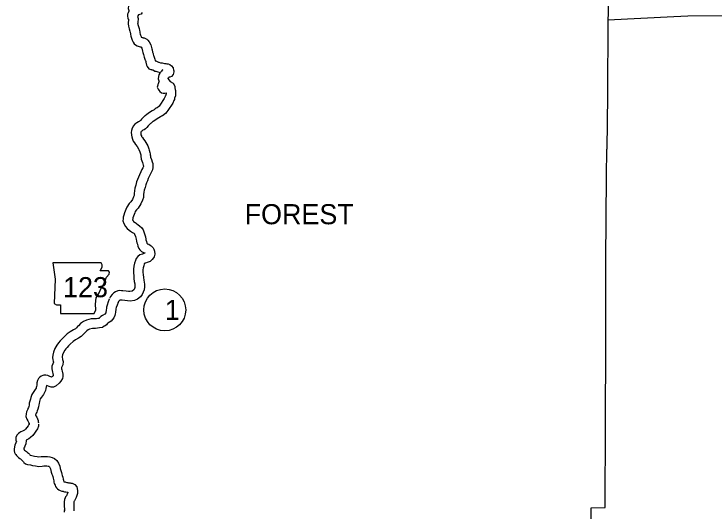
# Model space of a CAD drawing. Extents: x -939622 to -934245, y 1383184 to 1385301.
# Drawn here: x -935164.6 to -935098.5, y 1383999.9 to 1384046.8 of the extents above; entities that cross this region are included whole.
import ezdxf

# ---------------------------------------------------------------- set-up
doc = ezdxf.new("R2010")
doc.units = 0
for name, color, linetype in [('Level 10', 7, 'Continuous'), ('Level 2', 7, 'Continuous'), ('Level 21', 7, 'Continuous'), ('Level 27', 7, 'Continuous'), ('Level 8', 7, 'Continuous')]:
    doc.layers.add(name, color=color, linetype=linetype)

msp = doc.modelspace()

# ---------------------------------------------------------------- linework, layer by layer
at = {"layer": 'Level 10'}
for points in [[(-935153.599, 1384047.889), (-935153.826, 1384047.617), (-935153.864, 1384047.348), (-935153.803, 1384047.153), (-935153.786, 1384047.099), (-935153.869, 1384046.932), (-935153.91, 1384046.809), (-935153.925, 1384046.661)], [(-935152.528, 1384046.967), (-935152.629, 1384046.811), (-935152.867, 1384046.748)], [(-935153.925, 1384046.661), (-935153.927, 1384046.634), (-935153.891, 1384046.441), (-935153.845, 1384046.356), (-935153.842, 1384046.345), (-935153.823, 1384046.286), (-935153.834, 1384046.211), (-935153.855, 1384046.073), (-935153.865, 1384045.897), (-935153.834, 1384045.67), (-935153.788, 1384045.552), (-935153.754, 1384045.421), (-935153.695, 1384045.213), (-935153.657, 1384045.084), (-935153.645, 1384045.009), (-935153.632, 1384044.919), (-935153.601, 1384044.744), (-935153.55, 1384044.543), (-935153.473, 1384044.352), (-935153.399, 1384044.182), (-935153.292, 1384044.028), (-935153.154, 1384043.912), (-935153.01, 1384043.834), (-935152.816, 1384043.767), (-935152.737, 1384043.74), (-935152.668, 1384043.722), (-935152.629, 1384043.711), (-935152.623, 1384043.709), (-935152.617, 1384043.702), (-935152.566, 1384043.607), (-935152.501, 1384043.312), (-935152.469, 1384043.209), (-935152.423, 1384043.015), (-935152.384, 1384042.868), (-935152.358, 1384042.761), (-935152.292, 1384042.578), (-935152.246, 1384042.479), (-935152.234, 1384042.45), (-935152.198, 1384042.343), (-935152.183, 1384042.265), (-935152.137, 1384042.009), (-935152.073, 1384041.87), (-935151.903, 1384041.653), (-935151.719, 1384041.592), (-935151.635, 1384041.576), (-935151.616, 1384041.571), (-935151.589, 1384041.563), (-935151.54, 1384041.544), (-935151.477, 1384041.525), (-935151.332, 1384041.443), (-935151.234, 1384041.417), (-935151.046, 1384041.353), (-935150.938, 1384041.33), (-935150.817, 1384041.319)], [(-935152.867, 1384046.748), (-935152.962, 1384046.585), (-935152.929, 1384046.409), (-935152.915, 1384046.281), (-935152.932, 1384046.16), (-935152.944, 1384046.077), (-935152.959, 1384045.98), (-935152.961, 1384045.934), (-935152.956, 1384045.896), (-935152.93, 1384045.828), (-935152.886, 1384045.657), (-935152.83, 1384045.463), (-935152.778, 1384045.286), (-935152.755, 1384045.144), (-935152.743, 1384045.06), (-935152.72, 1384044.934), (-935152.692, 1384044.822), (-935152.644, 1384044.701), (-935152.622, 1384044.652), (-935152.526, 1384044.619), (-935152.479, 1384044.603), (-935152.435, 1384044.591), (-935152.342, 1384044.566), (-935152.228, 1384044.52), (-935152.092, 1384044.442), (-935152, 1384044.368), (-935151.867, 1384044.208), (-935151.714, 1384043.924), (-935151.629, 1384043.54), (-935151.6, 1384043.444), (-935151.55, 1384043.235), (-935151.511, 1384043.089), (-935151.495, 1384043.021), (-935151.459, 1384042.922), (-935151.421, 1384042.84), (-935151.391, 1384042.766), (-935151.325, 1384042.573), (-935151.298, 1384042.428), (-935151.296, 1384042.416), (-935151.238, 1384042.393), (-935151.121, 1384042.357), (-935150.99, 1384042.283), (-935150.974, 1384042.279), (-935150.808, 1384042.222), (-935150.802, 1384042.221), (-935150.742, 1384042.216), (-935150.641, 1384042.211), (-935150.436, 1384042.155), (-935150.354, 1384042.14)], [(-935150.418, 1384042.147), (-935150.307, 1384042.144), (-935150.204, 1384042.135), (-935150.073, 1384042.111), (-935149.937, 1384042.056), (-935149.756, 1384041.929), (-935149.619, 1384041.749), (-935149.599, 1384041.669), (-935149.56, 1384041.561), (-935149.55, 1384041.45), (-935149.55, 1384041.365), (-935149.569, 1384041.242), (-935149.621, 1384041.111), (-935149.767, 1384040.938), (-935149.929, 1384040.865), (-935149.972, 1384040.848), (-935150.033, 1384040.82), (-935150.062, 1384040.805), (-935150.096, 1384040.77), (-935150.101, 1384040.763), (-935150.098, 1384040.752), (-935150.097, 1384040.75), (-935149.901, 1384040.465), (-935149.602, 1384040.281), (-935149.444, 1384040.012), (-935149.456, 1384039.858), (-935149.455, 1384039.839), (-935149.421, 1384039.684), (-935149.401, 1384039.589), (-935149.397, 1384039.546), (-935149.373, 1384039.37), (-935149.383, 1384039.223), (-935149.399, 1384039.107), (-935149.468, 1384038.876), (-935149.491, 1384038.755), (-935149.55, 1384038.643), (-935149.65, 1384038.409), (-935150.12, 1384037.715), (-935150.214, 1384037.58), (-935150.336, 1384037.429), (-935150.623, 1384037.217), (-935150.717, 1384037.165), (-935150.798, 1384037.107), (-935150.956, 1384037.012), (-935151.122, 1384036.914), (-935151.345, 1384036.762), (-935151.488, 1384036.675), (-935151.561, 1384036.625), (-935151.687, 1384036.525), (-935151.737, 1384036.483), (-935151.833, 1384036.399), (-935151.855, 1384036.378), (-935151.908, 1384036.319), (-935151.957, 1384036.248), (-935152.079, 1384036.11), (-935152.221, 1384035.985), (-935152.356, 1384035.893), (-935152.459, 1384035.838), (-935152.538, 1384035.797), (-935152.539, 1384035.796), (-935152.579, 1384035.759), (-935152.623, 1384035.725), (-935152.652, 1384035.673), (-935152.663, 1384035.639), (-935152.666, 1384035.609), (-935152.657, 1384035.477)], [(-935150.578, 1384041.551), (-935150.638, 1384041.519), (-935150.708, 1384041.431), (-935150.774, 1384041.362), (-935150.811, 1384041.317), (-935150.874, 1384041.237), (-935150.954, 1384041.082), (-935151.003, 1384040.928), (-935151.018, 1384040.71), (-935150.963, 1384040.502), (-935150.943, 1384040.439), (-935150.962, 1384040.408), (-935151.006, 1384040.318), (-935151.032, 1384040.234), (-935151.054, 1384040.163), (-935151.063, 1384040.109), (-935151.111, 1384039.905), (-935151.02, 1384039.723), (-935150.969, 1384039.62), (-935150.873, 1384039.514), (-935150.719, 1384039.396), (-935150.543, 1384039.348), (-935150.405, 1384039.348), (-935150.281, 1384039.372), (-935150.277, 1384039.341), (-935150.279, 1384039.314), (-935150.281, 1384039.298), (-935150.344, 1384039.09), (-935150.351, 1384039.054), (-935150.364, 1384039.028), (-935150.444, 1384038.842), (-935150.861, 1384038.225), (-935150.935, 1384038.12), (-935150.964, 1384038.084), (-935151.109, 1384037.977), (-935151.2, 1384037.927), (-935151.294, 1384037.859), (-935151.417, 1384037.786), (-935151.605, 1384037.673), (-935151.832, 1384037.519), (-935151.977, 1384037.431), (-935152.096, 1384037.349), (-935152.257, 1384037.221), (-935152.322, 1384037.167), (-935152.447, 1384037.058), (-935152.51, 1384036.996), (-935152.613, 1384036.88), (-935152.665, 1384036.806), (-935152.717, 1384036.747), (-935152.773, 1384036.697), (-935152.824, 1384036.663), (-935152.878, 1384036.634), (-935153.033, 1384036.555), (-935153.128, 1384036.477), (-935153.16, 1384036.448), (-935153.247, 1384036.381), (-935153.362, 1384036.247), (-935153.482, 1384036.035), (-935153.549, 1384035.823), (-935153.57, 1384035.624), (-935153.555, 1384035.414)], [(-935153.55, 1384035.37), (-935153.524, 1384035.217), (-935153.458, 1384035.004), (-935153.38, 1384034.817), (-935153.261, 1384034.646), (-935153.157, 1384034.482), (-935153.02, 1384034.312), (-935152.884, 1384034.095), (-935152.847, 1384034.015), (-935152.768, 1384033.794), (-935152.736, 1384033.699), (-935152.677, 1384033.508), (-935152.673, 1384033.491), (-935152.673, 1384033.453), (-935152.654, 1384033.308), (-935152.645, 1384033.243), (-935152.628, 1384033.107)], [(-935152.662, 1384035.521), (-935152.646, 1384035.427), (-935152.61, 1384035.31), (-935152.586, 1384035.25), (-935152.512, 1384035.145), (-935152.425, 1384035.008), (-935152.285, 1384034.835), (-935152.091, 1384034.524), (-935152.014, 1384034.356), (-935151.919, 1384034.091), (-935151.879, 1384033.975), (-935151.811, 1384033.752), (-935151.773, 1384033.606), (-935151.773, 1384033.512), (-935151.762, 1384033.428), (-935151.746, 1384033.309)], [(-935152.628, 1384033.107), (-935152.518, 1384032.783), (-935152.443, 1384032.55), (-935152.416, 1384032.477), (-935152.417, 1384032.443), (-935152.421, 1384032.426), (-935152.479, 1384032.306), (-935152.563, 1384032.123), (-935152.667, 1384031.919), (-935152.786, 1384031.642), (-935152.881, 1384031.407), (-935152.966, 1384031.192), (-935153.059, 1384030.954), (-935153.137, 1384030.657), (-935153.213, 1384030.36), (-935153.257, 1384030.118), (-935153.289, 1384029.859), (-935153.306, 1384029.681), (-935153.345, 1384029.555), (-935153.459, 1384029.309), (-935153.612, 1384029.064), (-935153.77, 1384028.912), (-935153.992, 1384028.578), (-935154.082, 1384028.346), (-935154.128, 1384028.208), (-935154.202, 1384028.028), (-935154.273, 1384027.828), (-935154.324, 1384027.615), (-935154.331, 1384027.456), (-935154.357, 1384027.276), (-935154.278, 1384027.021), (-935154.107, 1384026.731), (-935153.964, 1384026.573), (-935153.757, 1384026.411), (-935153.631, 1384026.318), (-935153.542, 1384026.257), (-935153.438, 1384026.182), (-935153.336, 1384026.109), (-935153.261, 1384026.042), (-935153.256, 1384026.034), (-935153.176, 1384025.791), (-935153.113, 1384025.557), (-935153.071, 1384025.345), (-935153.035, 1384025.208), (-935152.989, 1384025.077), (-935152.943, 1384024.882), (-935152.852, 1384024.674), (-935152.752, 1384024.548), (-935152.614, 1384024.389), (-935152.409, 1384024.283), (-935152.297, 1384024.251), (-935152.286, 1384024.247), (-935152.266, 1384024.229), (-935152.288, 1384024.221), (-935152.386, 1384024.185), (-935152.502, 1384024.136), (-935152.534, 1384024.127), (-935152.745, 1384024.053), (-935152.944, 1384023.902), (-935153.093, 1384023.718), (-935153.178, 1384023.537), (-935153.257, 1384023.281), (-935153.326, 1384022.994), (-935153.358, 1384022.726), (-935153.369, 1384022.534), (-935153.357, 1384022.327), (-935153.335, 1384022.112), (-935153.311, 1384021.832), (-935153.283, 1384021.546), (-935153.234, 1384021.328), (-935153.22, 1384021.21), (-935153.213, 1384021.077), (-935153.223, 1384020.982), (-935153.258, 1384020.898), (-935153.302, 1384020.792), (-935153.338, 1384020.751), (-935153.465, 1384020.644), (-935153.512, 1384020.622), (-935153.696, 1384020.601), (-935153.834, 1384020.605), (-935154.046, 1384020.637), (-935154.352, 1384020.673), (-935154.503, 1384020.68), (-935154.672, 1384020.683), (-935154.849, 1384020.664), (-935155.063, 1384020.579), (-935155.209, 1384020.474), (-935155.378, 1384020.326), (-935155.522, 1384020.14), (-935155.63, 1384019.942)], [(-935151.746, 1384033.309), (-935151.663, 1384033.065), (-935151.593, 1384032.847), (-935151.533, 1384032.688), (-935151.512, 1384032.525), (-935151.522, 1384032.311), (-935151.571, 1384032.118), (-935151.664, 1384031.925), (-935151.753, 1384031.73), (-935151.852, 1384031.536), (-935151.955, 1384031.296), (-935152.045, 1384031.074), (-935152.128, 1384030.863), (-935152.202, 1384030.674), (-935152.266, 1384030.43), (-935152.334, 1384030.168), (-935152.367, 1384029.983), (-935152.394, 1384029.762), (-935152.419, 1384029.501), (-935152.505, 1384029.23), (-935152.666, 1384028.88), (-935152.908, 1384028.494), (-935153.074, 1384028.333), (-935153.188, 1384028.162), (-935153.235, 1384028.039), (-935153.284, 1384027.894), (-935153.36, 1384027.708), (-935153.409, 1384027.571), (-935153.429, 1384027.489), (-935153.434, 1384027.372), (-935153.435, 1384027.363), (-935153.379, 1384027.268), (-935153.348, 1384027.234), (-935153.212, 1384027.127), (-935153.11, 1384027.052), (-935153.024, 1384026.993), (-935152.912, 1384026.912), (-935152.773, 1384026.811), (-935152.571, 1384026.632), (-935152.438, 1384026.424), (-935152.313, 1384026.049), (-935152.236, 1384025.76), (-935152.193, 1384025.546), (-935152.174, 1384025.473), (-935152.124, 1384025.333), (-935152.086, 1384025.168), (-935152.074, 1384025.142), (-935152.059, 1384025.123), (-935152.055, 1384025.118), (-935152.021, 1384025.108), (-935151.907, 1384025.067), (-935151.776, 1384024.995), (-935151.693, 1384024.925), (-935151.607, 1384024.846), (-935151.502, 1384024.736), (-935151.424, 1384024.596), (-935151.366, 1384024.424), (-935151.329, 1384024.132), (-935151.414, 1384023.893), (-935151.476, 1384023.774), (-935151.578, 1384023.632), (-935151.782, 1384023.451), (-935151.973, 1384023.378), (-935152.055, 1384023.348), (-935152.209, 1384023.283), (-935152.268, 1384023.267), (-935152.314, 1384023.251), (-935152.326, 1384023.236), (-935152.336, 1384023.213), (-935152.389, 1384023.042), (-935152.439, 1384022.836), (-935152.461, 1384022.648), (-935152.467, 1384022.533), (-935152.46, 1384022.398), (-935152.439, 1384022.198), (-935152.414, 1384021.914), (-935152.393, 1384021.689), (-935152.345, 1384021.481), (-935152.323, 1384021.286), (-935152.311, 1384021.053), (-935152.342, 1384020.757), (-935152.427, 1384020.552), (-935152.526, 1384020.316), (-935152.701, 1384020.11), (-935152.981, 1384019.874), (-935153.27, 1384019.745), (-935153.656, 1384019.699), (-935153.915, 1384019.707), (-935154.166, 1384019.745), (-935154.424, 1384019.775), (-935154.532, 1384019.78), (-935154.629, 1384019.782), (-935154.648, 1384019.768), (-935154.72, 1384019.706), (-935154.767, 1384019.645), (-935154.839, 1384019.512)], [(-935155.654, 1384019.89), (-935155.762, 1384019.612), (-935155.848, 1384019.325), (-935155.899, 1384019.116), (-935155.941, 1384018.756), (-935155.958, 1384018.673), (-935155.971, 1384018.612), (-935155.984, 1384018.585), (-935156.076, 1384018.473), (-935156.282, 1384018.344), (-935156.43, 1384018.229), (-935156.522, 1384018.133), (-935156.595, 1384018.076), (-935156.614, 1384018.061), (-935156.72, 1384018.04), (-935156.837, 1384018.019), (-935156.984, 1384018.014), (-935157.359, 1384018.003), (-935157.808, 1384017.877), (-935158.074, 1384017.762), (-935158.355, 1384017.563), (-935158.563, 1384017.358), (-935158.633, 1384017.284), (-935158.731, 1384017.178), (-935158.842, 1384017.076), (-935159.022, 1384016.976), (-935159.328, 1384016.785), (-935159.606, 1384016.588), (-935159.962, 1384016.267), (-935160.145, 1384016.077), (-935160.278, 1384015.931), (-935160.448, 1384015.75), (-935160.613, 1384015.523), (-935160.778, 1384015.21), (-935160.914, 1384014.86), (-935160.97, 1384014.591), (-935160.997, 1384014.363), (-935160.966, 1384014.142), (-935160.952, 1384014.014), (-935160.917, 1384013.91), (-935160.916, 1384013.905), (-935160.935, 1384013.874), (-935160.982, 1384013.758), (-935161.062, 1384013.549), (-935161.055, 1384013.411), (-935161.062, 1384013.304), (-935161.042, 1384013.132), (-935161.005, 1384012.986), (-935160.974, 1384012.861), (-935160.931, 1384012.694), (-935160.932, 1384012.667), (-935160.946, 1384012.644), (-935161.016, 1384012.559), (-935161.095, 1384012.493), (-935161.156, 1384012.524), (-935161.263, 1384012.577), (-935161.442, 1384012.665), (-935161.629, 1384012.7), (-935161.814, 1384012.681), (-935161.932, 1384012.651), (-935162.069, 1384012.588), (-935162.2, 1384012.501), (-935162.324, 1384012.363), (-935162.426, 1384012.192), (-935162.477, 1384011.981), (-935162.495, 1384011.775), (-935162.493, 1384011.757), (-935162.52, 1384011.608), (-935162.541, 1384011.513), (-935162.566, 1384011.45), (-935162.631, 1384011.337), (-935162.773, 1384011.136), (-935162.961, 1384010.868), (-935163.066, 1384010.596), (-935163.099, 1384010.432), (-935163.152, 1384010.251), (-935163.199, 1384010.047), (-935163.222, 1384009.85), (-935163.248, 1384009.742), (-935163.288, 1384009.638), (-935163.327, 1384009.536), (-935163.347, 1384009.493), (-935163.415, 1384009.357), (-935163.47, 1384009.213), (-935163.508, 1384009.044), (-935163.513, 1384008.774), (-935163.426, 1384008.531), (-935163.337, 1384008.379), (-935163.291, 1384008.307), (-935163.272, 1384008.26), (-935163.241, 1384008.172), (-935163.228, 1384008.105), (-935163.206, 1384008.004)], [(-935154.815, 1384019.564), (-935154.91, 1384019.319), (-935154.979, 1384019.089), (-935155.012, 1384018.956), (-935155.052, 1384018.613), (-935155.077, 1384018.491), (-935155.112, 1384018.323), (-935155.218, 1384018.098), (-935155.474, 1384017.789), (-935155.766, 1384017.605), (-935155.828, 1384017.557), (-935155.915, 1384017.466), (-935156.047, 1384017.361), (-935156.111, 1384017.315), (-935156.269, 1384017.213), (-935156.552, 1384017.156), (-935156.742, 1384017.122), (-935156.955, 1384017.115), (-935157.222, 1384017.107), (-935157.506, 1384017.027), (-935157.63, 1384016.973), (-935157.775, 1384016.871), (-935157.921, 1384016.727), (-935157.976, 1384016.669), (-935158.095, 1384016.54), (-935158.313, 1384016.341), (-935158.565, 1384016.2), (-935158.829, 1384016.036), (-935159.043, 1384015.884), (-935159.335, 1384015.62), (-935159.488, 1384015.462), (-935159.618, 1384015.319), (-935159.754, 1384015.175), (-935159.847, 1384015.047), (-935159.957, 1384014.836), (-935160.048, 1384014.603), (-935160.081, 1384014.446), (-935160.09, 1384014.374), (-935160.072, 1384014.252), (-935160.068, 1384014.206), (-935160.054, 1384014.166), (-935160.011, 1384013.999), (-935160.016, 1384013.659), (-935160.126, 1384013.474), (-935160.144, 1384013.428), (-935160.154, 1384013.403), (-935160.159, 1384013.329), (-935160.155, 1384013.296), (-935160.131, 1384013.203), (-935160.101, 1384013.081), (-935160.024, 1384012.78), (-935160.038, 1384012.554), (-935160.06, 1384012.377), (-935160.206, 1384012.126), (-935160.375, 1384011.923), (-935160.648, 1384011.692), (-935160.797, 1384011.608), (-935160.925, 1384011.565), (-935161.13, 1384011.557), (-935161.328, 1384011.607), (-935161.47, 1384011.674), (-935161.563, 1384011.721), (-935161.583, 1384011.732), (-935161.637, 1384011.433), (-935161.676, 1384011.252), (-935161.753, 1384011.057), (-935161.873, 1384010.851), (-935162.037, 1384010.619), (-935162.161, 1384010.442), (-935162.199, 1384010.341), (-935162.225, 1384010.216), (-935162.28, 1384010.025), (-935162.311, 1384009.892), (-935162.335, 1384009.692), (-935162.386, 1384009.475), (-935162.448, 1384009.316), (-935162.499, 1384009.182), (-935162.538, 1384009.1), (-935162.59, 1384008.995), (-935162.606, 1384008.952), (-935162.61, 1384008.936), (-935162.61, 1384008.923), (-935162.607, 1384008.914), (-935162.569, 1384008.849), (-935162.489, 1384008.723), (-935162.43, 1384008.579), (-935162.37, 1384008.408), (-935162.347, 1384008.289), (-935162.327, 1384008.198)], [(-935163.214, 1384008.143), (-935163.22, 1384008.081), (-935163.24, 1384008.031), (-935163.32, 1384007.906), (-935163.445, 1384007.742), (-935163.545, 1384007.596), (-935163.655, 1384007.497), (-935163.719, 1384007.453), (-935163.839, 1384007.391), (-935164.01, 1384007.327), (-935164.106, 1384007.266), (-935164.208, 1384007.195), (-935164.288, 1384007.115), (-935164.375, 1384007.019), (-935164.474, 1384006.803), (-935164.485, 1384006.549), (-935164.422, 1384006.404), (-935164.433, 1384006.377), (-935164.482, 1384006.288), (-935164.563, 1384006.086), (-935164.608, 1384005.933), (-935164.645, 1384005.685), (-935164.629, 1384005.54), (-935164.591, 1384005.397), (-935164.522, 1384005.272), (-935164.469, 1384005.193), (-935164.399, 1384005.099), (-935164.322, 1384005.012), (-935164.213, 1384004.913), (-935164.088, 1384004.827), (-935164.045, 1384004.794), (-935163.966, 1384004.725), (-935163.938, 1384004.699), (-935163.878, 1384004.63), (-935163.822, 1384004.562), (-935163.763, 1384004.506), (-935163.709, 1384004.443), (-935163.546, 1384004.3), (-935163.358, 1384004.234), (-935163.099, 1384004.214), (-935162.887, 1384004.17), (-935162.611, 1384004.108), (-935162.295, 1384004.074), (-935161.999, 1384004.105), (-935161.815, 1384004.113), (-935161.692, 1384004.113), (-935161.536, 1384004.114), (-935161.432, 1384004.099), (-935161.354, 1384004.077), (-935161.327, 1384004.065), (-935161.285, 1384004.027), (-935161.244, 1384003.966), (-935161.194, 1384003.837), (-935161.162, 1384003.68), (-935161.129, 1384003.524), (-935161.07, 1384003.349), (-935161.017, 1384003.222), (-935160.988, 1384003.104), (-935160.95, 1384002.964), (-935160.911, 1384002.844), (-935160.887, 1384002.713), (-935160.867, 1384002.58), (-935160.836, 1384002.45), (-935160.767, 1384002.288), (-935160.728, 1384002.185), (-935160.632, 1384002.043), (-935160.52, 1384001.941), (-935160.421, 1384001.86), (-935160.294, 1384001.797), (-935160.124, 1384001.734), (-935160.009, 1384001.716), (-935159.958, 1384001.703), (-935159.867, 1384001.68), (-935159.75, 1384001.654), (-935159.623, 1384001.629), (-935159.553, 1384001.624), (-935159.559, 1384001.603), (-935159.623, 1384001.442), (-935159.639, 1384001.394), (-935159.698, 1384001.299), (-935159.729, 1384001.252), (-935159.768, 1384001.188), (-935159.818, 1384001.104), (-935159.876, 1384000.945), (-935159.898, 1384000.719), (-935159.898, 1384000.525), (-935159.901, 1384000.276), (-935159.888, 1384000.054), (-935159.891, 1383999.896)], [(-935162.318, 1384008.059), (-935162.336, 1384007.868), (-935162.436, 1384007.618), (-935162.583, 1384007.388), (-935162.715, 1384007.215), (-935162.862, 1384007), (-935163.099, 1384006.786), (-935163.257, 1384006.679), (-935163.486, 1384006.56), (-935163.523, 1384006.174), (-935163.558, 1384006.139), (-935163.621, 1384005.987), (-935163.667, 1384005.902), (-935163.712, 1384005.791), (-935163.727, 1384005.74), (-935163.731, 1384005.71), (-935163.7, 1384005.667), (-935163.681, 1384005.646), (-935163.651, 1384005.619), (-935163.56, 1384005.555), (-935163.476, 1384005.492), (-935163.363, 1384005.393), (-935163.289, 1384005.324), (-935163.192, 1384005.212), (-935163.164, 1384005.178), (-935163.108, 1384005.126), (-935163.101, 1384005.117), (-935162.972, 1384005.107), (-935162.698, 1384005.05), (-935162.464, 1384004.998), (-935162.293, 1384004.979), (-935162.066, 1384005.003), (-935161.836, 1384005.013), (-935161.694, 1384005.013), (-935161.472, 1384005.014), (-935161.245, 1384004.981), (-935161.047, 1384004.925), (-935160.833, 1384004.83), (-935160.599, 1384004.622), (-935160.44, 1384004.382), (-935160.328, 1384004.091), (-935160.281, 1384003.864), (-935160.259, 1384003.761), (-935160.228, 1384003.666), (-935160.16, 1384003.505), (-935160.117, 1384003.329), (-935160.088, 1384003.222), (-935160.036, 1384003.066), (-935159.999, 1384002.861), (-935159.983, 1384002.754), (-935159.978, 1384002.733), (-935159.932, 1384002.625), (-935159.931, 1384002.623), (-935159.931, 1384002.622), (-935159.895, 1384002.609), (-935159.824, 1384002.598), (-935159.737, 1384002.575), (-935159.659, 1384002.556), (-935159.566, 1384002.535), (-935159.507, 1384002.523), (-935159.44, 1384002.519), (-935159.349, 1384002.508), (-935159.265, 1384002.497), (-935159.136, 1384002.474), (-935158.885, 1384002.365), (-935158.704, 1384002.128), (-935158.635, 1384001.801), (-935158.645, 1384001.515), (-935158.709, 1384001.306), (-935158.777, 1384001.132), (-935158.821, 1384001.005), (-935158.941, 1384000.812), (-935158.97, 1384000.769), (-935158.993, 1384000.731), (-935158.998, 1384000.675), (-935158.998, 1384000.521), (-935159, 1384000.296), (-935158.988, 1384000.073), (-935158.991, 1383999.882)], [(-935159.886, 1383999.955), (-935159.918, 1383999.739)]]:
    msp.add_lwpolyline(points, dxfattribs=at)
at = {"layer": 'Level 2'}
for points in [[(-935108.152, 1384102.372), (-935108.35, 1384094.91), (-935108.329, 1384086.472), (-935108.25, 1384078.411), (-935108.286, 1384070.596), (-935108.336, 1384062.546), (-935108.403, 1384054.531), (-935108.52, 1384046.921), (-935108.536, 1384046.253), (-935108.561, 1384039.145), (-935108.628, 1384034.056)], [(-935108.152, 1384102.372), (-935108.35, 1384094.91), (-935108.329, 1384086.472), (-935108.25, 1384078.411), (-935108.286, 1384070.596), (-935108.336, 1384062.546), (-935108.403, 1384054.531), (-935108.52, 1384046.921), (-935108.536, 1384046.253), (-935108.561, 1384039.145), (-935108.628, 1384034.056)], [(-935109.965, 1383951.873), (-935109.978, 1383959.876), (-935109.981, 1383967.908), (-935110.004, 1383975.775), (-935110.02, 1383983.627), (-935110.076, 1383991.534), (-935110.112, 1384000.155), (-935108.785, 1384000.177), (-935108.769, 1384007.999), (-935108.732, 1384015.713), (-935108.737, 1384023.556), (-935108.675, 1384031.48), (-935108.628, 1384034.056)], [(-935109.965, 1383951.873), (-935109.978, 1383959.876), (-935109.981, 1383967.908), (-935110.004, 1383975.775), (-935110.02, 1383983.627), (-935110.076, 1383991.534), (-935110.112, 1384000.155), (-935108.785, 1384000.177), (-935108.769, 1384007.999), (-935108.732, 1384015.713), (-935108.737, 1384023.556), (-935108.675, 1384031.48), (-935108.628, 1384034.056)]]:
    msp.add_lwpolyline(points, dxfattribs=at)
at = {"layer": 'Level 21'}
msp.add_lwpolyline([(-935160.97, 1384023.306), (-935160.741, 1384021.783), (-935160.843, 1384019.474), (-935160.64, 1384019.347), (-935160.259, 1384019.347), (-935160.259, 1384018.535), (-935157.062, 1384018.535), (-935156.909, 1384018.865), (-935156.96, 1384019.398), (-935156.884, 1384020.007), (-935156.605, 1384020.489), (-935156.427, 1384020.845), (-935156.174, 1384021.225), (-935156.021, 1384021.631), (-935155.894, 1384021.961), (-935155.666, 1384022.24), (-935155.615, 1384022.418), (-935155.717, 1384022.545), (-935156.503, 1384022.545), (-935156.326, 1384022.9), (-935156.3, 1384023.128), (-935156.406, 1384023.304)], close=True, dxfattribs=at)
at = {"layer": 'Level 27'}
msp.add_circle((-935150.398, 1384018.86), 1.98, dxfattribs=at)
at = {"layer": 'Level 8'}
msp.add_lwpolyline([(-935077.778, 1384046.689), (-935078.464, 1384046.674), (-935085.519, 1384046.696), (-935086.373, 1384046.695), (-935093.041, 1384046.686), (-935094.351, 1384046.663), (-935100.975, 1384046.629), (-935102.288, 1384046.564), (-935108.536, 1384046.253)], dxfattribs=at)

# ---------------------------------------------------------------- texts
at = {"layer": 'Level 21'}
msp.add_text('123', height=1.9008, dxfattribs=at).set_placement((-935160.012, 1384020.061))
at = {"layer": 'Level 27'}
msp.add_text('1', height=1.901, dxfattribs=at).set_placement((-935150.398, 1384017.91))
at = {"layer": 'Level 8'}
msp.add_text('FOREST', height=1.9008, dxfattribs=at).set_placement((-935142.854, 1384026.959))

doc.saveas('drawing.dxf')
